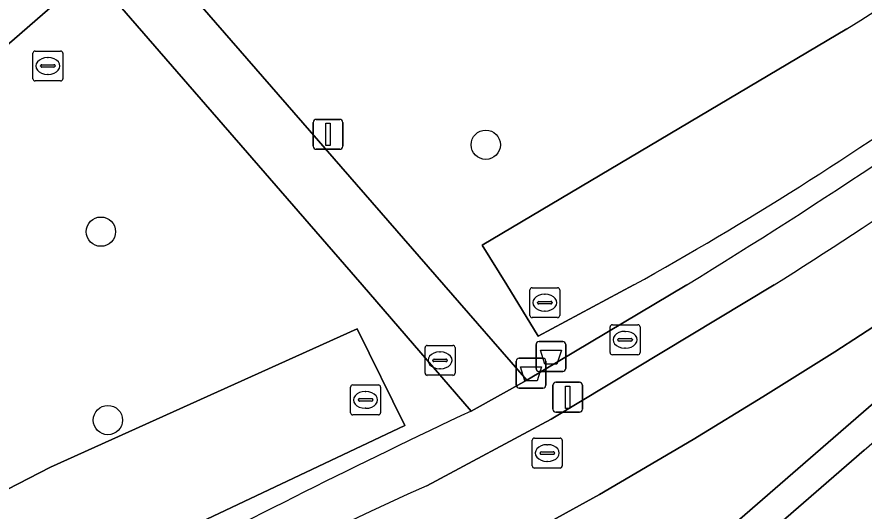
# Model space of a CAD drawing. Extents: x 155887 to 156869, y 383880 to 384678.
# Drawn here: x 156428.39 to 156456.68, y 384242.44 to 384258.96 of the extents above; entities that cross this region are included whole.
import ezdxf

# ---------------------------------------------------------------- set-up
doc = ezdxf.new("R2010")
doc.units = 0
for name, color, linetype in [('IMGEO_Afvalbak', 7, 'Continuous'), ('IMGEO_Boom', 7, 'Continuous'), ('IMGEO_Erf', 7, 'Continuous'), ('IMGEO_Fietspad_gesloten', 7, 'Continuous'), ('IMGEO_Greppel_droge_sloot', 7, 'Continuous'), ('IMGEO_Groenvoorziening', 7, 'Continuous'), ('IMGEO_Haag', 7, 'Continuous'), ('IMGEO_Kolk', 7, 'Continuous'), ('IMGEO_Lichtmast', 7, 'Continuous'), ('IMGEO_Rioolput', 7, 'Continuous'), ('IMGEO_Verkeersbordpaal', 7, 'Continuous'), ('IMGEO_Voetpad_open', 7, 'Continuous')]:
    doc.layers.add(name, color=color, linetype=linetype)

msp = doc.modelspace()

# ---------------------------------------------------------------- linework, layer by layer
at = {"layer": 'IMGEO_Afvalbak'}
for p, q in [((156445.83, 384248.11), (156446.62, 384248.11)), ((156446.62, 384248.11), (156445.83, 384248.11)), ((156445.73, 384247.21), (156445.73, 384248.01)), ((156445.73, 384248.01), (156445.73, 384247.21)), ((156446.72, 384248.01), (156446.72, 384247.21)), ((156446.72, 384247.21), (156446.72, 384248.01)), ((156445.168, 384247.554), (156445.958, 384247.554)), ((156445.958, 384247.554), (156445.168, 384247.554)), ((156445.068, 384246.654), (156445.068, 384247.454)), ((156445.068, 384247.454), (156445.068, 384246.654)), ((156446.058, 384247.454), (156446.058, 384246.654)), ((156446.058, 384246.654), (156446.058, 384247.454)), ((156446.62, 384247.11), (156445.83, 384247.11)), ((156445.83, 384247.11), (156446.62, 384247.11)), ((156445.958, 384246.554), (156445.168, 384246.554)), ((156445.168, 384246.554), (156445.958, 384246.554))]:
    msp.add_line(p, q, dxfattribs=at)
for points in [[(156445.873, 384247.824), (156446.577, 384247.824), (156446.428, 384247.354), (156446.022, 384247.354), (156445.873, 384247.824)], [(156445.211, 384247.268), (156445.915, 384247.268), (156445.766, 384246.798), (156445.36, 384246.798), (156445.211, 384247.268)]]:
    msp.add_lwpolyline(points, dxfattribs=at)
for centre, start, end in [((156445.83, 384248.01), 90, 180), ((156445.83, 384248.01), 90, 180), ((156446.62, 384248.01), 0, 90), ((156446.62, 384248.01), 360, 90), ((156445.168, 384247.454), 90, 180), ((156445.168, 384247.454), 90, 180), ((156445.958, 384247.454), 0, 90), ((156445.958, 384247.454), 360, 90), ((156445.83, 384247.21), 180, 270), ((156445.83, 384247.21), 180, 270), ((156446.62, 384247.21), 270, 0), ((156446.62, 384247.21), 270, 0), ((156445.168, 384246.654), 180, 270), ((156445.168, 384246.654), 180, 270), ((156445.958, 384246.654), 270, 0), ((156445.958, 384246.654), 270, 0)]:
    msp.add_arc(centre, 0.1, start, end, dxfattribs=at)
at = {"layer": 'IMGEO_Boom'}
for centre in [(156444.049, 384254.684), (156431.196, 384251.78), (156431.429, 384245.483)]:
    msp.add_circle(centre, 0.489, dxfattribs=at)
at = {"layer": 'IMGEO_Erf'}
msp.add_lwpolyline([(156456.692, 384244.48), (156453.061, 384241.329), (156486.746, 384202.533)], dxfattribs=at)
at = {"layer": 'IMGEO_Fietspad_gesloten'}
for points in [[(156443.421, 384240.556), (156447.852, 384243.001), (156450.974, 384244.837), (156453.305, 384246.256), (156455.714, 384247.767), (156459.141, 384249.997), (156463.992, 384253.323)], [(156453.681, 384250), (156446.236, 384245.512), (156442.084, 384243.292)]]:
    msp.add_lwpolyline(points, dxfattribs=at)
for centre, radius, start, end in [((156350.175, 384413.468), 193.482, 302.34134, 306.0332), ((156495.005, 384125.191), 129.416, 114.13728, 123.94123)]:
    msp.add_arc(centre, radius, start, end, dxfattribs=at)
at = {"layer": 'IMGEO_Greppel_droge_sloot'}
msp.add_lwpolyline([(156456.104, 384258.555), (156443.932, 384251.329), (156444.75, 384250), (156445.802, 384248.288), (156448.999, 384250)], dxfattribs=at)
msp.add_lwpolyline([(156422.17, 384235.612), (156431.011, 384240.417), (156441.343, 384245.302), (156439.756, 384248.536), (156429.512, 384243.914), (156420.131, 384239.079)], close=True, dxfattribs=at)
for centre, radius, start, end in [((156407.734, 384337.377), 92.48, 301.536, 312.56109), ((156393.43, 384349.875), 114.293, 299.09094, 305.53614)]:
    msp.add_arc(centre, radius, start, end, dxfattribs=at)
at = {"layer": 'IMGEO_Groenvoorziening'}
for points in [[(156479.021, 384276.176), (156481.672, 384278.5), (156474.214, 384286.996), (156474.086, 384286.863), (156473.92, 384287.043), (156474.067, 384287.17), (156473.684, 384287.624), (156469.998, 384291.998), (156468.8, 384293.389), (156467.285, 384292.117), (156455.381, 384281.767), (156445.564, 384273.279), (156432.408, 384261.791), (156442.653, 384250), (156445.42, 384246.815), (156450.761, 384250)], [(156443.567, 384245.788), (156439.917, 384250), (156430.86, 384260.45), (156417.675, 384248.986), (156412.629, 384244.63), (156421.676, 384234.19)], [(156448.999, 384250), (156445.802, 384248.288), (156444.75, 384250), (156443.932, 384251.329), (156456.104, 384258.555)]]:
    msp.add_lwpolyline(points, dxfattribs=at)
for points in [[(156474.433, 384259.907), (156482.386, 384266.814), (156486.351, 384270.258), (156487.652, 384271.39), (156486.985, 384272.131), (156475.218, 384261.843), (156461.558, 384250), (156450.764, 384240.642), (156451.452, 384239.846), (156453.061, 384241.329), (156456.692, 384244.48), (156463.052, 384250), (156464.634, 384251.373)], [(156430.86, 384260.45), (156430.054, 384261.381), (156428.797, 384260.259), (156428.934, 384260.101), (156424.958, 384256.644), (156424.21, 384255.993), (156417.318, 384250), (156417.022, 384249.743), (156414.625, 384247.662), (156411.974, 384245.385), (156412.629, 384244.63), (156417.675, 384248.986)], [(156422.17, 384235.612), (156420.131, 384239.079), (156429.512, 384243.914), (156439.756, 384248.536), (156441.343, 384245.302), (156431.011, 384240.417)]]:
    msp.add_lwpolyline(points, close=True, dxfattribs=at)
for centre, radius, start, end in [((156407.734, 384337.377), 92.48, 301.536, 312.56109), ((156334.281, 384439.292), 222.259, 301.60584, 305.70432), ((156393.43, 384349.875), 114.293, 299.09094, 305.53614), ((156555.974, 384007.163), 263.775, 115.22336, 120.60653)]:
    msp.add_arc(centre, radius, start, end, dxfattribs=at)
at = {"layer": 'IMGEO_Haag'}
for points in [[(156474.433, 384259.907), (156482.386, 384266.814), (156486.351, 384270.258), (156487.652, 384271.39), (156486.985, 384272.131), (156475.218, 384261.843), (156461.558, 384250), (156450.764, 384240.642), (156451.452, 384239.846), (156453.061, 384241.329), (156456.692, 384244.48), (156463.052, 384250), (156464.634, 384251.373)], [(156430.86, 384260.45), (156430.054, 384261.381), (156428.797, 384260.259), (156428.934, 384260.101), (156424.958, 384256.644), (156424.21, 384255.993), (156417.318, 384250), (156417.022, 384249.743), (156411.974, 384245.385), (156412.629, 384244.63), (156417.675, 384248.986)]]:
    msp.add_lwpolyline(points, close=True, dxfattribs=at)
at = {"layer": 'IMGEO_Kolk'}
for p, q in [((156445.522, 384248.981), (156445.522, 384249.833)), ((156445.597, 384249.907), (156446.449, 384249.907)), ((156446.523, 384249.833), (156446.523, 384248.981)), ((156446.01, 384249.687), (156446.035, 384249.687)), ((156445.781, 384249.401), (156445.781, 384249.413)), ((156446.219, 384249.364), (156445.821, 384249.364)), ((156445.824, 384249.45), (156446.222, 384249.45)), ((156446.265, 384249.413), (156446.265, 384249.401)), ((156446.033, 384249.127), (156446.008, 384249.127)), ((156446.449, 384248.907), (156445.597, 384248.907)), ((156439.535, 384245.732), (156439.535, 384246.584)), ((156439.61, 384246.658), (156440.462, 384246.658)), ((156440.023, 384246.438), (156440.048, 384246.438)), ((156440.536, 384246.584), (156440.536, 384245.732)), ((156439.794, 384246.152), (156439.794, 384246.164)), ((156440.232, 384246.115), (156439.834, 384246.115)), ((156439.837, 384246.201), (156440.235, 384246.201)), ((156440.278, 384246.164), (156440.278, 384246.152)), ((156440.046, 384245.878), (156440.021, 384245.878)), ((156440.462, 384245.658), (156439.61, 384245.658))]:
    msp.add_line(p, q, dxfattribs=at)
for points in [[(156445.522, 384248.981), (156445.522, 384249.833)], [(156445.597, 384249.907), (156446.449, 384249.907)], [(156446.523, 384249.833), (156446.523, 384248.981)], [(156446.449, 384248.907), (156445.597, 384248.907)], [(156439.535, 384245.732), (156439.535, 384246.584)], [(156439.61, 384246.658), (156440.462, 384246.658)], [(156440.536, 384246.584), (156440.536, 384245.732)], [(156440.462, 384245.658), (156439.61, 384245.658)]]:
    msp.add_lwpolyline(points, dxfattribs=at)
for centre, radius, start, end in [((156445.599, 384249.831), 0.0765, 91.552, 178.448), ((156445.599, 384249.831), 0.0765, 91.552, 178.448), ((156446.447, 384249.831), 0.0765, 1.552, 88.448), ((156446.447, 384249.831), 0.0765, 1.552, 88.448), ((156445.821, 384249.41), 0.0403, 85.8775, 175.7526), ((156445.818, 384249.4), 0.0366, 178.938, 274.7102), ((156446.222, 384249.407), 0.043, 264.8664, 352.4533), ((156446.226, 384249.412), 0.0386, 1.7309, 96.639), ((156445.599, 384248.983), 0.0765, 181.552, 268.448), ((156445.599, 384248.983), 0.0765, 181.552, 268.448), ((156446.447, 384248.983), 0.0765, 271.552, 358.448), ((156446.447, 384248.983), 0.0765, 271.552, 358.448), ((156439.612, 384246.582), 0.0765, 91.552, 178.448), ((156439.612, 384246.582), 0.0765, 91.552, 178.448), ((156440.46, 384246.582), 0.0765, 1.552, 88.448), ((156440.46, 384246.582), 0.0765, 1.552, 88.448), ((156439.834, 384246.161), 0.0403, 85.8775, 175.7526), ((156439.831, 384246.151), 0.0366, 178.938, 274.7102), ((156440.235, 384246.158), 0.043, 264.8664, 352.4533), ((156440.239, 384246.163), 0.0386, 1.7309, 96.639), ((156439.612, 384245.734), 0.0765, 181.552, 268.448), ((156439.612, 384245.734), 0.0765, 181.552, 268.448), ((156440.46, 384245.734), 0.0765, 271.552, 358.448), ((156440.46, 384245.734), 0.0765, 271.552, 358.448)]:
    msp.add_arc(centre, radius, start, end, dxfattribs=at)
for centre, major_axis, ratio, start_param, end_param in [((156446.009, 384249.407), (-0.387, 0.002), 0.722429, 4.712389, 7.853982), ((156446.034, 384249.407), (-0.39, 0.002), 0.717154, 1.570796, 4.712389), ((156440.022, 384246.158), (-0.387, 0.002), 0.722429, 4.712389, 7.853982), ((156440.047, 384246.158), (-0.39, 0.002), 0.717154, 1.570796, 4.712389)]:
    msp.add_ellipse(centre, major_axis=major_axis, ratio=ratio, start_param=start_param, end_param=end_param, dxfattribs=at)
at = {"layer": 'IMGEO_Lichtmast'}
for p, q in [((156446.389, 384246.747), (156447.179, 384246.747)), ((156447.179, 384246.747), (156446.389, 384246.747)), ((156446.289, 384245.847), (156446.289, 384246.647)), ((156446.289, 384246.647), (156446.289, 384245.847)), ((156447.279, 384246.647), (156447.279, 384245.847)), ((156447.279, 384245.847), (156447.279, 384246.647)), ((156447.179, 384245.747), (156446.389, 384245.747)), ((156446.389, 384245.747), (156447.179, 384245.747))]:
    msp.add_line(p, q, dxfattribs=at)
msp.add_lwpolyline([(156446.709, 384246.622), (156446.859, 384246.622), (156446.859, 384245.872), (156446.709, 384245.872), (156446.709, 384246.622)], dxfattribs=at)
for centre, start, end in [((156446.389, 384246.647), 90, 180), ((156446.389, 384246.647), 90, 180), ((156447.179, 384246.647), 0, 90), ((156447.179, 384246.647), 360, 90), ((156446.389, 384245.847), 180, 270), ((156446.389, 384245.847), 180, 270), ((156447.179, 384245.847), 270, 0), ((156447.179, 384245.847), 270, 0)]:
    msp.add_arc(centre, 0.1, start, end, dxfattribs=at)
at = {"layer": 'IMGEO_Rioolput'}
for p, q in [((156428.925, 384256.89), (156428.925, 384257.742)), ((156429, 384257.816), (156429.852, 384257.816)), ((156429.926, 384257.742), (156429.926, 384256.89)), ((156429.413, 384257.596), (156429.438, 384257.596)), ((156429.184, 384257.31), (156429.184, 384257.322)), ((156429.622, 384257.273), (156429.224, 384257.273)), ((156429.227, 384257.359), (156429.625, 384257.359)), ((156429.668, 384257.322), (156429.668, 384257.31)), ((156429.436, 384257.036), (156429.411, 384257.036)), ((156429.852, 384256.816), (156429, 384256.816)), ((156448.278, 384248.669), (156449.13, 384248.669)), ((156448.203, 384247.743), (156448.203, 384248.595)), ((156448.691, 384248.449), (156448.716, 384248.449)), ((156449.204, 384248.595), (156449.204, 384247.743)), ((156448.462, 384248.163), (156448.462, 384248.175)), ((156448.9, 384248.126), (156448.502, 384248.126)), ((156448.505, 384248.212), (156448.903, 384248.212)), ((156448.946, 384248.175), (156448.946, 384248.163)), ((156442.022, 384247.054), (156442.022, 384247.906)), ((156442.097, 384247.98), (156442.949, 384247.98)), ((156443.023, 384247.906), (156443.023, 384247.054)), ((156448.714, 384247.889), (156448.689, 384247.889)), ((156442.324, 384247.523), (156442.722, 384247.523)), ((156442.51, 384247.76), (156442.535, 384247.76)), ((156449.13, 384247.669), (156448.278, 384247.669)), ((156442.281, 384247.474), (156442.281, 384247.486)), ((156442.719, 384247.437), (156442.321, 384247.437)), ((156442.765, 384247.486), (156442.765, 384247.474)), ((156442.949, 384246.98), (156442.097, 384246.98)), ((156442.533, 384247.2), (156442.508, 384247.2)), ((156445.604, 384243.957), (156445.604, 384244.809)), ((156445.679, 384244.883), (156446.531, 384244.883)), ((156446.605, 384244.809), (156446.605, 384243.957)), ((156445.906, 384244.426), (156446.304, 384244.426)), ((156446.092, 384244.663), (156446.117, 384244.663)), ((156445.863, 384244.377), (156445.863, 384244.389)), ((156446.301, 384244.34), (156445.903, 384244.34)), ((156446.347, 384244.389), (156446.347, 384244.377)), ((156446.531, 384243.883), (156445.679, 384243.883)), ((156446.115, 384244.103), (156446.09, 384244.103))]:
    msp.add_line(p, q, dxfattribs=at)
for points in [[(156428.925, 384256.89), (156428.925, 384257.742)], [(156429, 384257.816), (156429.852, 384257.816)], [(156429.926, 384257.742), (156429.926, 384256.89)], [(156429.852, 384256.816), (156429, 384256.816)], [(156448.278, 384248.669), (156449.13, 384248.669)], [(156448.203, 384247.743), (156448.203, 384248.595)], [(156449.204, 384248.595), (156449.204, 384247.743)], [(156442.022, 384247.054), (156442.022, 384247.906)], [(156442.097, 384247.98), (156442.949, 384247.98)], [(156443.023, 384247.906), (156443.023, 384247.054)], [(156449.13, 384247.669), (156448.278, 384247.669)], [(156442.949, 384246.98), (156442.097, 384246.98)], [(156445.604, 384243.957), (156445.604, 384244.809)], [(156445.679, 384244.883), (156446.531, 384244.883)], [(156446.605, 384244.809), (156446.605, 384243.957)], [(156446.531, 384243.883), (156445.679, 384243.883)]]:
    msp.add_lwpolyline(points, dxfattribs=at)
for centre, radius, start, end in [((156429.002, 384257.74), 0.0765, 91.552, 178.448), ((156429.002, 384257.74), 0.0765, 91.552, 178.448), ((156429.85, 384257.74), 0.0765, 1.552, 88.448), ((156429.85, 384257.74), 0.0765, 1.552, 88.448), ((156429.224, 384257.319), 0.0403, 85.8775, 175.7526), ((156429.221, 384257.309), 0.0366, 178.938, 274.7102), ((156429.625, 384257.316), 0.043, 264.8664, 352.4533), ((156429.629, 384257.321), 0.0386, 1.7309, 96.639), ((156429.002, 384256.892), 0.0765, 181.552, 268.448), ((156429.002, 384256.892), 0.0765, 181.552, 268.448), ((156429.85, 384256.892), 0.0765, 271.552, 358.448), ((156429.85, 384256.892), 0.0765, 271.552, 358.448), ((156448.28, 384248.593), 0.0765, 91.552, 178.448), ((156448.28, 384248.593), 0.0765, 91.552, 178.448), ((156449.128, 384248.593), 0.0765, 1.552, 88.448), ((156449.128, 384248.593), 0.0765, 1.552, 88.448), ((156448.502, 384248.172), 0.0403, 85.8775, 175.7526), ((156448.499, 384248.162), 0.0366, 178.938, 274.7102), ((156448.903, 384248.169), 0.043, 264.8664, 352.4533), ((156448.907, 384248.174), 0.0386, 1.7309, 96.639), ((156442.099, 384247.904), 0.0765, 91.552, 178.448), ((156442.099, 384247.904), 0.0765, 91.552, 178.448), ((156442.947, 384247.904), 0.0765, 1.552, 88.448), ((156442.947, 384247.904), 0.0765, 1.552, 88.448), ((156442.321, 384247.483), 0.0403, 85.8775, 175.7526), ((156442.726, 384247.485), 0.0386, 1.7309, 96.639), ((156448.28, 384247.745), 0.0765, 181.552, 268.448), ((156448.28, 384247.745), 0.0765, 181.552, 268.448), ((156449.128, 384247.745), 0.0765, 271.552, 358.448), ((156449.128, 384247.745), 0.0765, 271.552, 358.448), ((156442.318, 384247.473), 0.0366, 178.938, 274.7102), ((156442.722, 384247.48), 0.043, 264.8664, 352.4533), ((156442.099, 384247.056), 0.0765, 181.552, 268.448), ((156442.099, 384247.056), 0.0765, 181.552, 268.448), ((156442.947, 384247.056), 0.0765, 271.552, 358.448), ((156442.947, 384247.056), 0.0765, 271.552, 358.448), ((156445.681, 384244.807), 0.0765, 91.552, 178.448), ((156445.681, 384244.807), 0.0765, 91.552, 178.448), ((156446.529, 384244.807), 0.0765, 1.552, 88.448), ((156446.529, 384244.807), 0.0765, 1.552, 88.448), ((156445.903, 384244.386), 0.0403, 85.8775, 175.7526), ((156446.308, 384244.388), 0.0386, 1.7309, 96.639), ((156445.9, 384244.376), 0.0366, 178.938, 274.7102), ((156446.304, 384244.383), 0.043, 264.8664, 352.4533), ((156445.681, 384243.959), 0.0765, 181.552, 268.448), ((156445.681, 384243.959), 0.0765, 181.552, 268.448), ((156446.529, 384243.959), 0.0765, 271.552, 358.448), ((156446.529, 384243.959), 0.0765, 271.552, 358.448)]:
    msp.add_arc(centre, radius, start, end, dxfattribs=at)
for centre, major_axis, ratio, start_param, end_param in [((156429.412, 384257.316), (-0.387, 0.002), 0.722429, 4.712389, 7.853982), ((156429.437, 384257.316), (-0.39, 0.002), 0.717154, 1.570796, 4.712389), ((156448.69, 384248.169), (-0.387, 0.002), 0.722429, 4.712389, 7.853982), ((156448.715, 384248.169), (-0.39, 0.002), 0.717154, 1.570796, 4.712389), ((156442.509, 384247.48), (-0.387, 0.002), 0.722429, 4.712389, 7.853982), ((156442.534, 384247.48), (-0.39, 0.002), 0.717154, 1.570796, 4.712389), ((156446.091, 384244.383), (-0.387, 0.002), 0.722429, 4.712389, 7.853982), ((156446.116, 384244.383), (-0.39, 0.002), 0.717154, 1.570796, 4.712389)]:
    msp.add_ellipse(centre, major_axis=major_axis, ratio=ratio, start_param=start_param, end_param=end_param, dxfattribs=at)
at = {"layer": 'IMGEO_Verkeersbordpaal'}
for p, q in [((156438.386, 384255.533), (156439.176, 384255.533)), ((156439.176, 384255.533), (156438.386, 384255.533)), ((156438.286, 384254.633), (156438.286, 384255.433)), ((156438.286, 384255.433), (156438.286, 384254.633)), ((156439.276, 384255.433), (156439.276, 384254.633)), ((156439.276, 384254.633), (156439.276, 384255.433)), ((156439.176, 384254.533), (156438.386, 384254.533)), ((156438.386, 384254.533), (156439.176, 384254.533))]:
    msp.add_line(p, q, dxfattribs=at)
msp.add_lwpolyline([(156438.706, 384255.408), (156438.856, 384255.408), (156438.856, 384254.658), (156438.706, 384254.658), (156438.706, 384255.408)], dxfattribs=at)
for centre, start, end in [((156438.386, 384255.433), 90, 180), ((156438.386, 384255.433), 90, 180), ((156439.176, 384255.433), 0, 90), ((156439.176, 384255.433), 360, 90), ((156438.386, 384254.633), 180, 270), ((156438.386, 384254.633), 180, 270), ((156439.176, 384254.633), 270, 0), ((156439.176, 384254.633), 270, 0)]:
    msp.add_arc(centre, 0.1, start, end, dxfattribs=at)
at = {"layer": 'IMGEO_Voetpad_open'}
msp.add_lwpolyline([(156442.653, 384250), (156432.408, 384261.791), (156431.589, 384262.733), (156430.054, 384261.381), (156430.86, 384260.45), (156439.917, 384250), (156443.567, 384245.788), (156445.42, 384246.815)], close=True, dxfattribs=at)
for points in [[(156463.992, 384253.323), (156459.141, 384249.997), (156455.714, 384247.767), (156453.305, 384246.256), (156450.974, 384244.837), (156447.852, 384243.001), (156443.421, 384240.556)], [(156423.421, 384229.127), (156427.922, 384223.92), (156428.045, 384224.027), (156428.283, 384223.754), (156429.45, 384222.091), (156430.104, 384221.345), (156431.662, 384222.698), (156431.01, 384223.489), (156449.232, 384239.291), (156449.822, 384238.517), (156451.452, 384239.846), (156450.764, 384240.642), (156461.558, 384250)], [(156442.084, 384243.292), (156446.236, 384245.512), (156453.681, 384250)], [(156450.761, 384250), (156445.42, 384246.815), (156443.567, 384245.788)]]:
    msp.add_lwpolyline(points, dxfattribs=at)
for centre, radius, start, end in [((156334.281, 384439.292), 222.259, 301.60584, 305.70432), ((156350.175, 384413.468), 193.482, 302.34134, 306.0332), ((156555.974, 384007.163), 263.775, 115.22336, 120.60653), ((156495.005, 384125.191), 129.416, 114.13728, 123.94123)]:
    msp.add_arc(centre, radius, start, end, dxfattribs=at)

doc.saveas('drawing.dxf')
